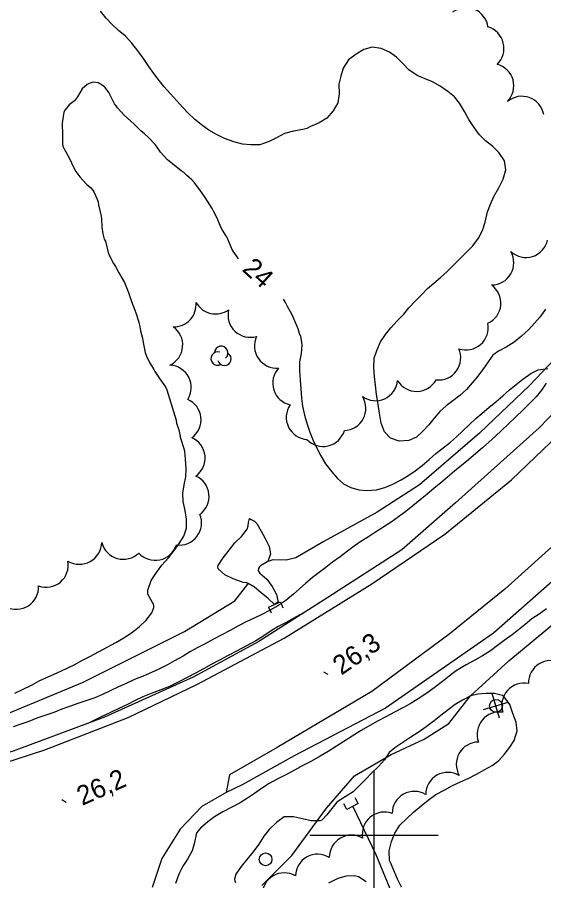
# Model space of a CAD drawing. Extents: x 219136 to 222520, y 5421589 to 5424530.
# Drawn here: x 220144.4 to 220226.5, y 5423792.9 to 5423927.3 of the extents above; entities that cross this region are included whole.
import ezdxf

# ---------------------------------------------------------------- set-up
doc = ezdxf.new("R2010")
doc.units = 0
for name, color, linetype in [('Level 2', 7, 'Continuous'), ('Level 21', 7, 'Continuous'), ('Level 22', 7, 'Continuous'), ('Level 26', 7, 'Continuous'), ('Level 3', 7, 'Continuous'), ('Level 36', 7, 'Continuous'), ('Level 4', 7, 'Continuous'), ('Level 44', 7, 'Continuous'), ('Level 61', 7, 'Continuous')]:
    doc.layers.add(name, color=color, linetype=linetype)

msp = doc.modelspace()

# ---------------------------------------------------------------- linework, layer by layer
at = {"layer": 'Level 2'}
for points in [[(220189.55, 5423910.02), (220188.92, 5423909.85), (220187.47, 5423909.61), (220186.08, 5423909.22), (220184.91, 5423908.63), (220183.68, 5423907.99), (220182.24, 5423907.48), (220180.82, 5423907.48), (220179.51, 5423907.61), (220178.16, 5423907.95), (220176.71, 5423908.48), (220175.49, 5423909.07), (220174.3, 5423909.78), (220173.14, 5423910.59), (220172.05, 5423911.48), (220171.08, 5423912.4), (220170.21, 5423913.31), (220169.26, 5423914.37), (220168.29, 5423915.41), (220167.34, 5423916.52), (220166.53, 5423917.49), (220165.71, 5423918.57), (220164.95, 5423919.66), (220164.12, 5423920.9), (220163.24, 5423922.13), (220162.3, 5423923.3), (220161.3, 5423924.38), (220160.22, 5423925.28), (220159.14, 5423926.27), (220158.27, 5423927.21), (220157.42, 5423928.27)], [(220214.11, 5423912.69), (220213.35, 5423913.97), (220212.53, 5423914.94), (220211.52, 5423915.77), (220210.34, 5423916.59), (220209.15, 5423917.28), (220208, 5423917.78), (220206.72, 5423918.3), (220205.44, 5423919.16), (220204.55, 5423920.08), (220203.5, 5423921.14), (220202.41, 5423921.91), (220201.14, 5423922.47), (220199.71, 5423922.66), (220198.45, 5423922.32), (220197.24, 5423921.62), (220196.05, 5423920.71), (220195.21, 5423919.4), (220194.84, 5423918.18), (220194.55, 5423916.93), (220194.58, 5423915.4), (220194.37, 5423914.04), (220193.67, 5423912.75), (220192.64, 5423911.63), (220191.45, 5423910.89), (220190.04, 5423910.27), (220189.55, 5423910.02)], [(220177.02, 5423893.23), (220176.41, 5423894.19), (220176.15, 5423894.69), (220175.57, 5423896.07), (220175.07, 5423897.05), (220174.78, 5423897.57), (220173.71, 5423899.3), (220172.86, 5423900.47), (220172.04, 5423901.57), (220171.63, 5423902.02), (220170.82, 5423902.78), (220170.41, 5423903.12), (220169.98, 5423903.44), (220168.62, 5423904.5), (220167.83, 5423905.14), (220166.77, 5423906.35), (220166.23, 5423907.12), (220165.91, 5423907.55), (220164.87, 5423908.63), (220164.23, 5423909.19), (220163.67, 5423909.65), (220162.64, 5423910.7), (220161.59, 5423911.63), (220161.09, 5423912.12), (220160.56, 5423912.65), (220160.05, 5423913.23), (220159.82, 5423913.55), (220159.6, 5423913.86), (220158.96, 5423915.09), (220158.68, 5423915.63), (220158.05, 5423916.48), (220157.65, 5423916.76), (220157.06, 5423917.11), (220156.26, 5423917.26), (220155.62, 5423917.05), (220155.32, 5423916.89), (220154.55, 5423916.18), (220153.83, 5423914.94), (220153.36, 5423914.34), (220152.51, 5423913.72), (220151.87, 5423912.94), (220151.71, 5423912.59), (220151.42, 5423910.88), (220151.4, 5423910.41), (220151.46, 5423909.46), (220151.49, 5423907.67), (220151.51, 5423907.22), (220152.45, 5423905.58), (220153.32, 5423903.78), (220153.58, 5423903.35), (220153.88, 5423902.92), (220154.2, 5423902.51), (220155.21, 5423901.38), (220155.87, 5423900.81), (220156.15, 5423900.5), (220156.38, 5423900.18), (220156.89, 5423899.02), (220157.01, 5423898.58), (220157.11, 5423898.15), (220157.31, 5423897.28), (220157.49, 5423896.37), (220157.56, 5423895.92), (220157.62, 5423894.66), (220157.76, 5423893.63), (220157.98, 5423892.8), (220158.19, 5423892.5), (220158.58, 5423890.74), (220158.76, 5423890.33), (220159.44, 5423889.03), (220159.72, 5423888.55), (220160.27, 5423887.55), (220161.12, 5423886.03), (220161.78, 5423884.51), (220161.93, 5423884.03), (220162.25, 5423883.1), (220162.76, 5423881.76), (220162.91, 5423881.33), (220163.39, 5423879.88), (220163.55, 5423879.16), (220163.62, 5423878.52), (220163.78, 5423877.97), (220163.92, 5423877.37), (220164.05, 5423876.71), (220164.19, 5423875.95), (220164.37, 5423875.17), (220164.64, 5423874.42), (220164.82, 5423874.07), (220164.99, 5423873.72), (220165.7, 5423872.5), (220165.85, 5423872.22), (220166.57, 5423871.09), (220167.51, 5423869.82), (220167.76, 5423869.34), (220169.17, 5423864.64)], [(220224.12, 5423878.73), (220222.99, 5423877.71), (220221.85, 5423876.74), (220220.6, 5423875.96), (220219.43, 5423875.34), (220218.51, 5423874.74), (220217.8, 5423873.71), (220217.07, 5423872.67), (220216.17, 5423871.49), (220215.33, 5423870.41), (220214.45, 5423869.4), (220213.4, 5423868.46), (220212.31, 5423867.64), (220211.28, 5423866.83), (220210.25, 5423865.99), (220209.4, 5423864.93), (220208.55, 5423863.9), (220207.61, 5423862.89), (220206.65, 5423861.98), (220205.44, 5423861.46), (220203.91, 5423861.36), (220202.58, 5423861.81), (220201.66, 5423862.8), (220201.14, 5423864.16), (220200.86, 5423865.72), (220200.64, 5423867.13), (220200.41, 5423868.61), (220200.23, 5423870.08), (220200.11, 5423871.41), (220199.98, 5423872.77), (220200.04, 5423874.26), (220200.46, 5423875.48), (220201.01, 5423876.8), (220201.81, 5423877.97), (220202.65, 5423879.01), (220203.63, 5423880.06), (220204.67, 5423881.13), (220205.46, 5423882.12), (220206.46, 5423883.22), (220207.44, 5423884.17), (220208.37, 5423885.1), (220209.36, 5423885.96), (220210.38, 5423886.83), (220211.41, 5423887.78), (220212.55, 5423888.88), (220213.5, 5423889.84), (220214.5, 5423890.81), (220215.4, 5423891.74), (220216.3, 5423892.95), (220216.91, 5423894.14), (220217.32, 5423895.46), (220217.71, 5423897.03), (220218.16, 5423898.26), (220218.71, 5423899.45), (220219.44, 5423900.77), (220220.14, 5423902.14), (220220.57, 5423903.57), (220220.37, 5423905), (220219.48, 5423906.3), (220218.54, 5423907.22), (220217.39, 5423908.12), (220216.45, 5423909.04), (220215.62, 5423910.16), (220214.81, 5423911.4), (220214.11, 5423912.69)], [(220177.02, 5423893.23), (220177.62, 5423891.88), (220177.91, 5423891.08), (220178.72, 5423889.9), (220178.91, 5423889.73)], [(220188.54, 5423877.76), (220188.42, 5423878.11), (220188.2, 5423878.85), (220187.57, 5423880.31), (220187.24, 5423881.02), (220186.55, 5423882.34), (220186.2, 5423882.96), (220185.9, 5423883.44)], [(220226.73, 5423881.89), (220225.89, 5423880.73), (220225.03, 5423879.74), (220224.12, 5423878.73)], [(220188.54, 5423877.76), (220188.75, 5423876.37), (220188.64, 5423874.99), (220188.43, 5423873.72), (220188.39, 5423872.3), (220188.5, 5423870.84), (220188.61, 5423869.53), (220188.72, 5423868.06), (220188.89, 5423866.8), (220189.21, 5423865.41), (220189.6, 5423863.99), (220190, 5423862.76), (220190.52, 5423861.44), (220191.1, 5423860.25), (220191.73, 5423859.08), (220192.44, 5423857.84), (220193.43, 5423856.59), (220194.3, 5423855.56), (220195.27, 5423854.69), (220196.4, 5423854.15), (220197.63, 5423853.8), (220198.87, 5423853.65), (220200.39, 5423853.76), (220201.72, 5423854.15), (220202.94, 5423854.65), (220204.26, 5423855.36), (220205.42, 5423856.04), (220206.45, 5423856.74), (220207.52, 5423857.57), (220208.6, 5423858.49), (220209.67, 5423859.41), (220210.81, 5423860.3), (220211.93, 5423861.21), (220212.87, 5423862.05), (220213.8, 5423862.93), (220214.87, 5423863.93), (220215.9, 5423864.86), (220216.87, 5423865.71), (220217.91, 5423866.57), (220218.98, 5423867.46), (220220.1, 5423868.43), (220221.13, 5423869.36), (220222.16, 5423870.17), (220223.2, 5423871.03), (220224.44, 5423871.88), (220225.61, 5423872.48), (220227.09, 5423872.69)], [(220226.85, 5423870.4), (220226.09, 5423869.28), (220225.26, 5423868.28), (220224.24, 5423867.21), (220223.33, 5423866.28), (220222.07, 5423865.08), (220220.98, 5423864.06), (220219.9, 5423863.02), (220218.93, 5423862.12), (220217.89, 5423861.18), (220216.94, 5423860.34), (220215.89, 5423859.43), (220214.75, 5423858.45), (220213.66, 5423857.58)], [(220169.17, 5423864.64), (220169.24, 5423864.18), (220169.59, 5423863.13), (220169.83, 5423862.14)], [(220144.05, 5423822.15), (220145.26, 5423822.71), (220146.63, 5423823.39), (220147.97, 5423824.08), (220149.25, 5423824.69), (220150.73, 5423825.32), (220152.1, 5423825.96), (220153.27, 5423826.56), (220154.61, 5423827.27), (220155.74, 5423827.85), (220157.09, 5423828.56), (220158.52, 5423829.32), (220159.77, 5423829.99), (220161.03, 5423830.72), (220162.23, 5423831.51), (220163.43, 5423832.46), (220164.51, 5423833.49), (220165.38, 5423834.63), (220165.73, 5423835.48), (220165.72, 5423835.76), (220165.64, 5423836), (220165.5, 5423836.22), (220164.78, 5423837.56), (220164.75, 5423837.86), (220164.78, 5423838.18), (220165.3, 5423839.65), (220166.1, 5423840.91), (220166.98, 5423842.03), (220167.97, 5423843.2), (220168.9, 5423844.34), (220169.67, 5423845.4), (220170.39, 5423846.55), (220170.82, 5423847.8), (220170.82, 5423849.2), (220170.61, 5423850.55), (220170.26, 5423851.94), (220170.21, 5423853.28), (220170.45, 5423854.54), (220170.72, 5423855.82), (220170.77, 5423857.07), (220170.66, 5423858.54), (220170.55, 5423859.81), (220169.83, 5423862.14), (220169.83, 5423862.14)], [(220213.66, 5423857.58), (220212.54, 5423856.66), (220211.47, 5423855.74), (220210.45, 5423854.87), (220209.34, 5423853.96), (220208.31, 5423853.12), (220207.19, 5423852.21), (220206.07, 5423851.31), (220204.95, 5423850.4), (220203.84, 5423849.55), (220202.67, 5423848.74), (220201.38, 5423847.93), (220200.26, 5423847.21), (220199.16, 5423846.48), (220197.97, 5423845.72), (220196.91, 5423845), (220195.87, 5423844.21), (220194.75, 5423843.35), (220193.56, 5423842.5), (220192.52, 5423841.7), (220191.47, 5423840.91), (220190.41, 5423840.11), (220189.38, 5423839.24), (220188.42, 5423838.36), (220187.48, 5423837.54), (220186.27, 5423836.56), (220185.05, 5423835.71), (220183.73, 5423835.01), (220182.55, 5423834.38), (220181.32, 5423833.81), (220180.08, 5423833.23), (220178.82, 5423832.55), (220177.58, 5423831.89), (220176.21, 5423831.16), (220175.03, 5423830.53), (220173.72, 5423829.83), (220172.57, 5423829.21), (220171.43, 5423828.59), (220170.26, 5423827.9), (220168.94, 5423827.16), (220167.82, 5423826.56), (220166.5, 5423825.88), (220165.32, 5423825.35), (220164.03, 5423824.78), (220162.72, 5423824.24), (220161.5, 5423823.7), (220160.2, 5423823.09), (220158.9, 5423822.49), (220157.72, 5423821.93), (220156.53, 5423821.42), (220155.26, 5423820.98), (220153.85, 5423820.53), (220152.58, 5423820.06), (220151.39, 5423819.62), (220150.11, 5423819.13), (220148.88, 5423818.69), (220147.5, 5423818.21), (220146.24, 5423817.74), (220145, 5423817.3), (220143.78, 5423816.88)], [(220226.89, 5423835.23), (220225.74, 5423834.44), (220224.63, 5423833.68), (220223.56, 5423832.82), (220222.53, 5423831.99), (220221.53, 5423831.22), (220220.31, 5423830.34), (220219.24, 5423829.55), (220218.15, 5423828.74), (220216.93, 5423827.93), (220215.71, 5423827.27), (220214.35, 5423826.54), (220212.79, 5423825.59), (220211.71, 5423824.75), (220210.7, 5423823.96), (220209.58, 5423823.12), (220208.23, 5423822.14), (220206.91, 5423821.23), (220205.64, 5423820.48), (220204.52, 5423819.86), (220203.21, 5423819.17), (220201.86, 5423818.44), (220200.66, 5423817.81), (220199.37, 5423817.11), (220197.99, 5423816.33), (220196.6, 5423815.44), (220195.32, 5423814.61), (220194.17, 5423813.9), (220192.89, 5423813.06), (220191.63, 5423812.31), (220190.25, 5423811.56), (220189.01, 5423810.9), (220187.6, 5423810.15), (220186.46, 5423809.54), (220185.05, 5423808.79), (220183.69, 5423808.04), (220182.49, 5423807.28), (220181.39, 5423806.52), (220180.3, 5423805.77), (220179.15, 5423805.08), (220177.85, 5423804.38), (220176.48, 5423803.65), (220175.17, 5423802.89), (220174.13, 5423802.1), (220172.96, 5423801.13), (220172.38, 5423800.36), (220172.02, 5423798.87), (220171.67, 5423797.59), (220170.93, 5423796.3), (220170.23, 5423795.21), (220169.6, 5423793.93), (220169.09, 5423792.5)], [(220189.05, 5423834.62), (220187.44, 5423833.76), (220186.22, 5423833.1), (220185.09, 5423832.5), (220184, 5423831.84), (220182.84, 5423831.05), (220181.58, 5423830.28), (220180.15, 5423829.51), (220178.7, 5423828.74), (220177.31, 5423828), (220175.93, 5423827.26), (220174.65, 5423826.58), (220173.43, 5423825.92), (220172.19, 5423825.26), (220170.88, 5423824.56), (220169.51, 5423823.84)], [(220169.51, 5423823.84), (220168.15, 5423823.19), (220166.78, 5423822.64), (220165.3, 5423822.07), (220163.99, 5423821.53), (220162.81, 5423820.96), (220161.6, 5423820.38), (220160.36, 5423819.8), (220158.97, 5423819.13), (220157.51, 5423818.42), (220155.45, 5423817.43)], [(220202.43, 5423796.08), (220202.4, 5423797.56), (220202.75, 5423799.04), (220203.28, 5423800.35), (220204.03, 5423801.58), (220205.14, 5423802.6), (220206.19, 5423803.61), (220207.35, 5423804.6), (220208.43, 5423805.46), (220209.67, 5423806.33), (220211.04, 5423807.1), (220212.22, 5423807.73), (220213.47, 5423808.34), (220214.67, 5423808.83), (220216, 5423809.52), (220217.3, 5423810.22), (220218.43, 5423810.87), (220219.45, 5423811.67), (220220.35, 5423812.64), (220221.19, 5423813.7), (220221.85, 5423814.78), (220222.31, 5423816.27), (220222.18, 5423817.62), (220221.62, 5423818.98), (220221.18, 5423820.36), (220220.3, 5423821.58), (220220.03, 5423821.74), (220218.8, 5423822.09), (220217.51, 5423822.05), (220216.19, 5423821.97), (220215.08, 5423821.72), (220213.8, 5423821.04), (220212.65, 5423820.34), (220211.59, 5423819.53), (220210.43, 5423818.63), (220209.38, 5423817.82), (220208.15, 5423816.91), (220206.88, 5423816), (220205.74, 5423815.3), (220204.48, 5423814.45), (220203.26, 5423813.63), (220202.39, 5423812.91), (220201.67, 5423811.73), (220200.7, 5423810.73), (220199.64, 5423809.67), (220198.72, 5423808.73), (220197.72, 5423807.72), (220196.77, 5423806.79), (220195.5, 5423806), (220194.23, 5423805.16), (220193.43, 5423804.17), (220192.64, 5423803.17), (220191.86, 5423802.36), (220191.62, 5423802.27), (220190.2, 5423802.24), (220188.86, 5423802.57), (220187.49, 5423802.9), (220186.03, 5423802.86), (220184.84, 5423802.02), (220183.67, 5423800.89), (220182.83, 5423799.89), (220182.06, 5423798.63), (220181.16, 5423797.41), (220180.19, 5423796.25), (220179.34, 5423795.15)], [(220179.34, 5423795.15), (220178.46, 5423793.97), (220178.26, 5423793.19), (220178.32, 5423792.93), (220178.45, 5423792.66)], [(220204.28, 5423791.93), (220203.66, 5423793.17), (220203.16, 5423794.4), (220202.6, 5423795.76), (220202.43, 5423796.08)], [(220192.98, 5423792.59), (220194.44, 5423793.32), (220195.74, 5423793.69), (220196.99, 5423793.76), (220197.62, 5423793.61), (220198.78, 5423792.82)]]:
    msp.add_lwpolyline(points, dxfattribs=at)
at = {"layer": 'Level 21'}
for points in [[(220357.95, 5424153.05), (220354.05, 5424138.32), (220345.64, 5424110.59), (220338.71, 5424088.45), (220331.56, 5424061.8), (220323.69, 5424036.57), (220317.01, 5424013.66), (220311.7, 5423994.33), (220307.48, 5423977.1), (220303.08, 5423963.29), (220298.71, 5423949.88), (220293.86, 5423937.22), (220287.33, 5423921.11), (220281.91, 5423908.97), (220274.78, 5423896.19), (220268.24, 5423885.71), (220259.38, 5423873.13), (220248.31, 5423859.57), (220236.1, 5423846.85), (220218.62, 5423831.46), (220201.8, 5423819.77), (220187.59, 5423812.36), (220179.48, 5423807.88), (220176.99, 5423806.66)], [(220135.76, 5423809.08), (220148.73, 5423813.28), (220161.73, 5423818.36), (220172.41, 5423823.47), (220186, 5423830.68), (220199.67, 5423839.15), (220211.03, 5423846.88), (220221.46, 5423855.34), (220232.4, 5423865.8), (220240.78, 5423874.54), (220251.28, 5423887.65), (220260.41, 5423901.06), (220269.13, 5423916.06), (220276.12, 5423930.34), (220282.64, 5423946.08), (220290.34, 5423967.28), (220298.34, 5423989.81), (220306.26, 5424015.76), (220313.96, 5424040.85), (220323.71, 5424071.76), (220331.93, 5424100.4), (220341.02, 5424131)], [(220291.11, 5423988.6), (220286.5, 5423971.9), (220280.73, 5423954.06), (220274.32, 5423937.3), (220269.35, 5423924.67), (220262.74, 5423911.89), (220254.58, 5423898), (220243.75, 5423882.75), (220234.18, 5423872.15), (220225.75, 5423863.45), (220212.72, 5423851.76), (220204.37, 5423844.43), (220192.83, 5423837.03), (220182.07, 5423830.16), (220171.84, 5423824.6), (220158.01, 5423818.37), (220143.79, 5423813.12), (220131.11, 5423809.33), (220117.11, 5423806.04), (220098.93, 5423802.86), (220084.73, 5423801.61), (220069.92, 5423800.14)], [(220291.37, 5423941.2), (220288, 5423932.39), (220284.13, 5423922.86), (220280.25, 5423914.63), (220274.58, 5423904.25), (220268.06, 5423892.93), (220259.9, 5423880.77), (220249.24, 5423867.59), (220240.91, 5423857.93), (220230.34, 5423847.26), (220220.39, 5423838.31), (220211.67, 5423831.28), (220199.68, 5423822.4), (220184.91, 5423813.66), (220177.52, 5423809.4), (220176.99, 5423806.66), (220173.17, 5423804.46), (220169.8, 5423800.94), (220166.94, 5423796.4), (220165.45, 5423791.9)]]:
    msp.add_lwpolyline(points, dxfattribs=at)
at = {"layer": 'Level 22'}
msp.add_lwpolyline([(220182.52, 5423792.21), (220187.19, 5423796.84), (220192.63, 5423804.25), (220196.95, 5423809.28), (220202.71, 5423812.57), (220207.81, 5423814.97), (220211.66, 5423817.43), (220215.06, 5423821.71), (220221, 5423827.18), (220228.92, 5423833.71), (220237.11, 5423841.95), (220245.69, 5423849.95), (220255.27, 5423860.89), (220263.75, 5423871.37), (220272.37, 5423882.86), (220279.03, 5423894.21), (220285.93, 5423909.22), (220292.49, 5423926.1)], dxfattribs=at)
at = {"layer": 'Level 26'}
for p, q in [((220183.58, 5423835.53), (220185.44, 5423836.32)), ((220183.58, 5423835.53), (220183.98, 5423834.61)), ((220185.44, 5423836.32), (220185.83, 5423835.4)), ((220197.57, 5423804.96), (220197.1, 5423805.84)), ((220195.79, 5423804.01), (220195.32, 5423804.89)), ((220197.57, 5423804.96), (220195.79, 5423804.01))]:
    msp.add_line(p, q, dxfattribs=at)
at = {"layer": 'Level 3'}
for p, q in [((220192.13, 5423825.47), (220192.83, 5423825.09)), ((220151.37, 5423805.55), (220152.07, 5423805.17))]:
    msp.add_line(p, q, dxfattribs=at)
at = {"layer": 'Level 36'}
for p, q in [((220219.58, 5423818.23), (220218.45, 5423822.06)), ((220217.1, 5423819.58), (220220.93, 5423820.71))]:
    msp.add_line(p, q, dxfattribs=at)
for centre in [(220219.02, 5423820.15), (220183.12, 5423796.26)]:
    msp.add_circle(centre, 1, dxfattribs=at)
at = {"layer": 'Level 4'}
for points in [[(220280.55, 5423974.58), (220278.13, 5423964.12), (220274.93, 5423952.47), (220268.61, 5423936.96), (220264.04, 5423926.5), (220259.42, 5423918.34), (220254.13, 5423908.07), (220248.92, 5423898.63), (220241.08, 5423887.71), (220224.22, 5423870.04), (220216.45, 5423862.58), (220207.12, 5423854.55), (220200.49, 5423850.31), (220192.19, 5423845.75), (220187.84, 5423843.18), (220186.32, 5423842.81), (220184.27, 5423842.87), (220183.48, 5423842.62)], [(220180.42, 5423839.19), (220180.21, 5423839.32), (220179.65, 5423839.37), (220179.39, 5423839.48), (220178.09, 5423839.94), (220176.75, 5423840.55), (220175.71, 5423841.49), (220175.66, 5423841.77), (220175.75, 5423842), (220176.49, 5423843.19), (220177.45, 5423844.38), (220178.32, 5423845.55), (220179.36, 5423846.53), (220180.24, 5423847.66), (220180.42, 5423848.17), (220180.44, 5423848.69), (220180.63, 5423849.32), (220180.87, 5423849.14), (220181.38, 5423848.89), (220181.76, 5423848.56), (220182.42, 5423847.32), (220183.08, 5423846.19), (220183.68, 5423844.98), (220183.91, 5423843.79), (220183.48, 5423842.62), (220182.33, 5423841.97), (220182.16, 5423841.79), (220182.03, 5423841.53), (220181.96, 5423841.27), (220182.06, 5423841), (220182.25, 5423840.79), (220183.3, 5423839.87), (220184.13, 5423838.72), (220184.8, 5423837.47), (220185.07, 5423836.31), (220185.05, 5423836.29), (220184.5, 5423835.92)], [(220016.98, 5423815.07), (220026.5, 5423812.38), (220042.24, 5423809.26), (220056.71, 5423807.64), (220070.76, 5423807.28), (220083.98, 5423806.83), (220097.09, 5423807.78), (220108.67, 5423809.03), (220121.17, 5423812.06), (220138.31, 5423817.04), (220154.61, 5423823.77), (220170.49, 5423831.75), (220178.32, 5423836.49), (220180.34, 5423839.07), (220180.42, 5423839.19)], [(220184.5, 5423835.92), (220183.52, 5423836.86), (220182.41, 5423837.77), (220181.37, 5423838.63), (220180.42, 5423839.19)], [(220196.69, 5423804.49), (220200.31, 5423797), (220205.3, 5423784.92), (220209.82, 5423772.25), (220216.26, 5423753.72), (220221.31, 5423738.98), (220225.58, 5423725.68), (220227.54, 5423718.56), (220229.19, 5423714.09), (220231.16, 5423709.8)]]:
    msp.add_lwpolyline(points, dxfattribs=at)
at = {"layer": 'Level 44'}
for centre, radius, start, end in [((220214.34, 5423925.37), 3.46, 7.6189, 127.6189), ((220216.8, 5423922.51), 3.46, 313.7562, 73.7562), ((220218.34, 5423916.65), 3.46, 315.6014, 75.6014), ((220223.05, 5423911.58), 3.46, 10.3613, 130.3613), ((220223.68, 5423893.41), 3.46, 227.5737, 347.5737), ((220218.34, 5423889.13), 3.46, 270.0131, 30.0131), ((220216.33, 5423882.85), 3.46, 294.3259, 54.3259), ((220168.84, 5423882.62), 3.46, 268.2311, 5.7028), ((220175.34, 5423884.61), 3.46, 208.2311, 305.7028), ((220180.73, 5423880.98), 3.46, 166.4544, 286.4544), ((220214.35, 5423879.02), 3.46, 251.1181, 11.1181), ((220166.75, 5423876.32), 3.46, 295.0956, 55.0956), ((220184.85, 5423876.18), 3.46, 154.8114, 274.8114), ((220176.21, 5423875.09), 1.05, 310.1588, 177.6158), ((220210.07, 5423874.34), 3.46, 263.944, 23.944), ((220175.66, 5423874.2), 1.05, 72.005, 297.6935), ((220176.7, 5423874.16), 1.05, 194.8265, 57.5108), ((220168.07, 5423869.72), 3.46, 327.4251, 87.4251), ((220187.69, 5423870.39), 3.46, 137.347, 257.347), ((220200.25, 5423871.11), 3.46, 234.3886, 354.3886), ((220206.66, 5423872.56), 3.46, 211.1974, 331.1974), ((220169.6, 5423864.68), 3.46, 306.4028, 66.4028), ((220195.29, 5423866.47), 3.46, 271.7714, 31.7714), ((220189.8, 5423865.07), 3.46, 146.0485, 266.0485), ((220192.08, 5423863.99), 3.46, 223.3936, 343.3936), ((220170.24, 5423858.73), 3.46, 305.9122, 65.9122), ((220170.85, 5423852.77), 3.46, 305.785, 65.785), ((220169.68, 5423848.63), 3.46, 262.5246, 22.5246), ((220154.13, 5423845.65), 3.46, 238.7366, 358.7366), ((220160.95, 5423846.42), 3.46, 194.2054, 314.2054), ((220165.93, 5423846.26), 3.46, 222.0989, 342.0989), ((220148.92, 5423842.07), 3.46, 250.1679, 10.1679), ((220144.28, 5423838.64), 3.46, 242.8864, 2.8864), ((220227.55, 5423823.73), 3.46, 61.643, 181.643), ((220223.39, 5423820.24), 3.46, 78.313, 198.313), ((220219.53, 5423815.73), 3.46, 80.5475, 200.5475), ((220216.29, 5423811.05), 3.46, 89.9655, 209.9655), ((220211.53, 5423806.34), 3.46, 59.5142, 179.5142), ((220206.3, 5423803.38), 3.46, 59.3874, 179.3874), ((220201.65, 5423800.17), 3.46, 69.9388, 189.9388), ((220196.51, 5423796.57), 3.46, 60.05, 180.05), ((220191.23, 5423793.61), 3.46, 58.4438, 178.4438), ((220186.04, 5423790.7), 3.46, 60.1886, 180.1886)]:
    msp.add_arc(centre, radius, start, end, dxfattribs=at)
at = {"layer": 'Level 61'}
for points in [[(220200, 5423810), (220200, 5423800), (220200, 5423790)], [(220190, 5423800), (220200, 5423800), (220210, 5423800)]]:
    msp.add_lwpolyline(points, dxfattribs=at)

# ---------------------------------------------------------------- texts
at = {"layer": 'Level 2'}
msp.add_text('24', height=3, rotation=317.7171, dxfattribs=at).set_placement((220179.33, 5423887.96))
at = {"layer": 'Level 3'}
for s, rotation, p in [('26,3', 34.8086, (220194.92, 5423824.83)), ('26,2', 23.9984, (220154.54, 5423804.57))]:
    msp.add_text(s, height=3, rotation=rotation, dxfattribs=at).set_placement(p)

doc.saveas('drawing.dxf')
